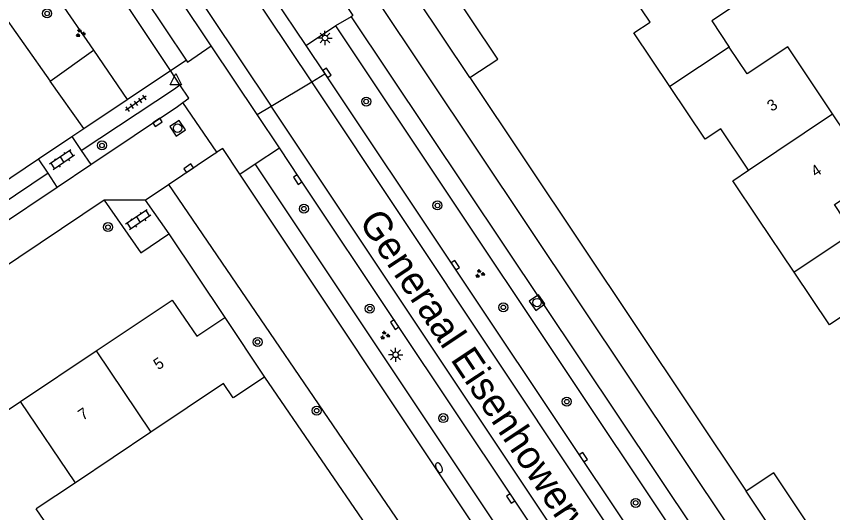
# Model space of a CAD drawing. Extents: x 137999 to 141000, y 397500 to 400501.
# Drawn here: x 138113.6 to 138186, y 399452.6 to 399496.6 of the extents above; entities that cross this region are included whole.
import ezdxf

# ---------------------------------------------------------------- set-up
doc = ezdxf.new("R2010")
doc.units = 0
for name, color, linetype in [('gg-afsc-erfafscheiding', 7, 'Continuous'), ('gg-anno-huisnummerreeks BGT', 7, 'Continuous'), ('gg-anno-openbare ruimte label', 7, 'Continuous'), ('gg-bbg-bijgebouw', 7, 'Continuous'), ('gg-bbg-gedigitaliseerde bebouwing', 7, 'Continuous'), ('gg-bbg-hoofdgebouw', 7, 'Continuous'), ('gg-bbg-tussenscheiding', 7, 'Continuous'), ('gg-knt-verharding', 7, 'Continuous'), ('gg-knt-verharding nz', 7, 'Continuous'), ('gt-grn-groengrens', 7, 'Continuous'), ('gt-grn-weggrens', 7, 'Continuous'), ('gt-symb-boom', 7, 'Continuous'), ('gt-symb-brandkraan', 7, 'Continuous'), ('gt-symb-groenvak', 7, 'Continuous'), ('gt-symb-klinker verharding', 7, 'Continuous'), ('gt-symb-kolk', 7, 'Continuous'), ('gt-symb-lichtmast', 7, 'Continuous'), ('gt-symb-rioolschacht', 7, 'Continuous'), ('gt-symb-tegel verharding', 7, 'Continuous'), ('gt-symb-waterafsluiter', 7, 'Continuous')]:
    doc.layers.add(name, color=color, linetype=linetype)

# ---------------------------------------------------------------- blocks, each defined once
blk = doc.blocks.new('gt0-BOOM')
at = {"layer": 'gt-symb-boom'}
for radius in [0.4, 0.2]:
    blk.add_circle((0, 0), radius, dxfattribs=at)
blk = doc.blocks.new('gt0-KOLK')
at = {"layer": 'gt-symb-kolk'}
blk.add_lwpolyline([(0, 0), (0.375, 0), (0.375, 0.4), (-0.375, 0.4), (-0.375, 0), (0, 0)], dxfattribs=at)
blk = doc.blocks.new('gt0-LMAST')
at = {"layer": 'gt-symb-lichtmast'}
for p, q in [((-0.182, 0.173), (-0.447, 0.438)), ((-0.005, 0.246), (-0.005, 0.621)), ((0.172, 0.173), (0.437, 0.438)), ((-0.255, -0.004), (-0.63, -0.004)), ((-0.182, -0.181), (-0.447, -0.446)), ((-0.005, -0.254), (-0.005, -0.629)), ((0.437, -0.446), (0.172, -0.181)), ((0.245, -0.004), (0.62, -0.004))]:
    blk.add_line(p, q, dxfattribs=at)
blk.add_circle((-0.005, -0.004), 0.25, dxfattribs=at)
blk = doc.blocks.new('gt0-WAFSL')
at = {"layer": 'gt-symb-waterafsluiter'}
for p, q in [((-0.5, -0.333), (0, 0.667)), ((0, 0.667), (0.5, -0.333)), ((0.5, -0.333), (-0.5, -0.333))]:
    blk.add_line(p, q, dxfattribs=at)
blk = doc.blocks.new('gt0-RS')
at = {"layer": 'gt-symb-rioolschacht'}
blk.add_lwpolyline([(-0.5, -0.5), (0.5, -0.5), (0.5, 0.5), (-0.5, 0.5)], close=True, dxfattribs=at)
blk.add_circle((0, 0), 0.375, dxfattribs=at)
blk = doc.blocks.new('gt0-TEG1')
at = {"layer": 'gt-symb-tegel verharding'}
for p, q in [((-1.125, 0), (1.125, 0)), ((-0.9, -0.25), (-0.9, 0.25)), ((-0.45, -0.25), (-0.45, 0.25)), ((0, -0.25), (0, 0.25)), ((0.45, -0.25), (0.45, 0.25)), ((0.9, -0.25), (0.9, 0.25))]:
    blk.add_line(p, q, dxfattribs=at)
blk = doc.blocks.new('gt0-KL1')
at = {"layer": 'gt-symb-klinker verharding'}
for p, q in [((-1.15, 0.3), (1.15, 0.3)), ((-1, -0.3), (-1, 0.3)), ((-0.5, 0.3), (-0.5, 0.45)), ((0, -0.3), (0, 0.3)), ((0.5, 0.3), (0.5, 0.45)), ((1, -0.3), (1, 0.3)), ((-1.15, -0.3), (1.15, -0.3)), ((-0.5, -0.45), (-0.5, -0.3)), ((0.5, -0.45), (0.5, -0.3))]:
    blk.add_line(p, q, dxfattribs=at)
blk = doc.blocks.new('gt0-GRVAK')
at = {"layer": 'gt-symb-groenvak'}
for p, q in [((-0.11, 0.189), (-0.228, 0.24)), ((-0.182, 0.153), (0.088, 0.153)), ((-0.091, 0.211), (-0.156, 0.322)), ((-0.047, 0.214), (-0.047, 0.393)), ((-0.004, 0.211), (0.061, 0.322)), ((0.015, 0.189), (0.133, 0.24)), ((0.262, -0.052), (0.197, 0.059)), ((0.305, -0.049), (0.305, 0.13)), ((0.349, -0.052), (0.414, 0.059)), ((-0.245, -0.228), (-0.363, -0.177)), ((-0.318, -0.264), (-0.047, -0.264)), ((-0.226, -0.206), (-0.291, -0.095)), ((-0.183, -0.203), (-0.183, -0.024)), ((-0.139, -0.206), (-0.074, -0.095)), ((-0.12, -0.228), (-0.002, -0.177)), ((0.243, -0.074), (0.125, -0.023)), ((0.17, -0.11), (0.441, -0.11)), ((0.368, -0.074), (0.486, -0.023))]:
    blk.add_line(p, q, dxfattribs=at)
blk = doc.blocks.new('gt0-BR')
at = {"layer": 'gt-symb-brandkraan'}
for centre, radius, start, end in [((-0.244, 0), 0.206, 107.56694, 252.43307), ((0.599, -2.664), 3, 106.89205, 107.56694), ((0, -0.691), 0.938, 73.10799, 106.89205), ((-0.599, -2.664), 3, 72.43309, 73.10799), ((0.244, 0), 0.206, 287.56695, 72.43309), ((0.599, 2.664), 3, 252.43307, 253.10797), ((0, 0.691), 0.938, 253.10797, 286.89206), ((-0.599, 2.664), 3, 286.89206, 287.56695)]:
    blk.add_arc(centre, radius, start, end, dxfattribs=at)

msp = doc.modelspace()

# ---------------------------------------------------------------- linework, layer by layer
at = {"layer": 'gg-afsc-erfafscheiding'}
for p, q in [((138101.821, 399511.772), (138116.605, 399490.867)), ((138119.584, 399486.654), (138116.605, 399490.867)), ((138153.84, 399491.18), (138178.33, 399454.49)), ((138124.647, 399475.644), (138127.126, 399477.313)), ((138127.126, 399477.313), (138132.11, 399469.89)), ((138135.62, 399464.61), (138160.893, 399427.691))]:
    msp.add_line(p, q, dxfattribs=at)
at = {"layer": 'gg-bbg-bijgebouw'}
msp.add_line((138153.84, 399491.18), (138148.46, 399499.26), dxfattribs=at)
for points in [[(138153.84, 399491.18), (138156.3, 399492.82), (138151.523, 399500), (138150.93, 399500.89)], [(138184.22, 399450.97), (138180.79, 399456.12), (138178.33, 399454.49)], [(138181.837, 399449.375), (138181.77, 399449.33), (138178.33, 399454.49)]]:
    msp.add_lwpolyline(points, dxfattribs=at)
at = {"layer": 'gg-bbg-gedigitaliseerde bebouwing'}
for p, q in [((138182.601, 399473.911), (138179.383, 399478.721)), ((138125.537, 399459.722), (138118.841, 399455.233)), ((138118.841, 399455.233), (138115.375, 399452.91))]:
    msp.add_line(p, q, dxfattribs=at)
for points in [[(138171.571, 399490.381), (138168.386, 399495.143), (138169.828, 399496.107), (138167.62, 399499.408)], [(138178.546, 399482.96), (138176.084, 399486.642), (138174.694, 399485.712), (138171.571, 399490.381)], [(138179.383, 399478.721), (138177.165, 399482.036), (138178.546, 399482.96)], [(138189.381, 399466.748), (138187.097, 399470.162), (138185.724, 399469.243), (138182.601, 399473.911)], [(138132.9, 399462.8), (138132.837, 399462.758), (138131.978, 399464.039), (138125.537, 399459.722)], [(138114.362, 399448.005), (138116.354, 399449.342), (138116.713, 399450.917), (138115.375, 399452.91)]]:
    msp.add_lwpolyline(points, dxfattribs=at)
at = {"layer": 'gg-bbg-hoofdgebouw'}
for p, q in [((138132.11, 399469.89), (138135.62, 399464.61)), ((138113.983, 399462.433), (138120.689, 399466.928)), ((138135.62, 399464.61), (138132.9, 399462.8))]:
    msp.add_line(p, q, dxfattribs=at)
for points in [[(138175.061, 399504.367), (138178.89, 399498.65), (138175.28, 399496.23), (138176.837, 399493.889)], [(138186.011, 399487.955), (138182.02, 399493.92), (138178.42, 399491.51), (138176.837, 399493.889)], [(138187.842, 399477.415), (138186.17, 399479.93), (138189.8, 399482.29), (138186.011, 399487.955)], [(138120.689, 399466.928), (138127.42, 399471.44), (138129.6, 399468.23), (138132.11, 399469.89)], [(138106.95, 399453.03), (138109.46, 399454.7), (138107.28, 399457.94), (138113.983, 399462.433)]]:
    msp.add_lwpolyline(points, dxfattribs=at)
at = {"layer": 'gg-bbg-tussenscheiding'}
for p, q in [((138176.837, 399493.889), (138171.571, 399490.381)), ((138178.546, 399482.96), (138186.011, 399487.955)), ((138187.842, 399477.415), (138182.601, 399473.911)), ((138120.689, 399466.928), (138125.537, 399459.722)), ((138118.841, 399455.233), (138113.983, 399462.433))]:
    msp.add_line(p, q, dxfattribs=at)
at = {"layer": 'gg-knt-verharding'}
for p, q in [((138130.892, 399493.995), (138112.129, 399522.189)), ((138109.961, 399520.792), (138128.659, 399492.736)), ((138127.283, 399491.819), (138108.92, 399519.353)), ((138132.724, 399503.833), (138139.283, 399494.04)), ((138143.303, 399496.589), (138178.075, 399444.553)), ((138139.283, 399494.04), (138141.927, 399495.771)), ((138141.927, 399495.771), (138176.694, 399443.637)), ((138134.964, 399487.905), (138130.892, 399493.995)), ((138139.283, 399494.04), (138140.97, 399491.513)), ((138123.446, 399489.242), (138127.283, 399491.819)), ((138119.584, 399486.654), (138123.446, 399489.242)), ((138131.387, 399484.555), (138128.375, 399488.986)), ((138136.935, 399484.956), (138134.964, 399487.905)), ((138118.527, 399485.946), (138119.584, 399486.654)), ((138115.573, 399483.966), (138118.527, 399485.946)), ((138118.527, 399485.946), (138119.369, 399484.719)), ((138119.369, 399484.719), (138120.221, 399483.477)), ((138134.791, 399483.534), (138136.935, 399484.956)), ((138100.829, 399474.084), (138115.573, 399483.966)), ((138116.418, 399482.69), (138115.573, 399483.966)), ((138168.622, 399432.796), (138134.791, 399483.534)), ((138117.227, 399481.468), (138120.221, 399483.477)), ((138117.227, 399481.468), (138116.418, 399482.69)), ((138167.203, 399431.914), (138133.425, 399482.624)), ((138111.428, 399477.575), (138117.227, 399481.468)), ((138125.04, 399480.31), (138127.109, 399481.699)), ((138121.4, 399480.31), (138109.939, 399472.617)), ((138125.04, 399480.31), (138121.4, 399480.31)), ((138121.4, 399480.31), (138124.647, 399475.644)), ((138125.04, 399480.31), (138127.126, 399477.313))]:
    msp.add_line(p, q, dxfattribs=at)
for points in [[(138142.189, 399499.803), (138141.648, 399499.442), (138143.454, 399496.703), (138143.303, 399496.589)], [(138128.659, 399492.736), (138128.772, 399492.567), (138130.892, 399493.995)], [(138140.97, 399491.513), (138163.736, 399457.383), (138174.069, 399441.921)], [(138119.369, 399484.719), (138127.631, 399490.195), (138128.107, 399490.541)], [(138128.375, 399488.986), (138128.919, 399489.37), (138128.107, 399490.541)], [(138120.221, 399483.477), (138127.91, 399488.631), (138128.375, 399488.986)], [(138127.109, 399481.699), (138130.922, 399484.261), (138131.387, 399484.555)], [(138133.425, 399482.624), (138131.906, 399484.904), (138131.387, 399484.555)], [(138170.795, 399434.224), (138157.616, 399453.942), (138147.337, 399469.374), (138138.73, 399482.245), (138136.935, 399484.956)], [(138116.418, 399482.69), (138110.61, 399478.8), (138111.428, 399477.575)]]:
    msp.add_lwpolyline(points, dxfattribs=at)
at = {"layer": 'gg-knt-verharding nz'}
for points in [[(138139.801, 399490.811), (138087.019, 399569.644), (138082.285, 399576.548), (138080.724, 399578.656), (138079.057, 399580.772), (138077.329, 399582.837), (138075.54, 399584.851), (138073.693, 399586.81), (138071.788, 399588.714), (138069.827, 399590.56), (138067.812, 399592.348), (138065.745, 399594.074), (138063.627, 399595.739), (138061.462, 399597.34), (138059.249, 399598.876), (138056.992, 399600.345), (138046.365, 399606.736)], [(138044.285, 399603.321), (138053.956, 399597.513), (138058.848, 399594.302), (138063.495, 399590.757), (138064.086, 399590.266), (138066.116, 399588.511), (138068.094, 399586.696), (138070.016, 399584.824), (138071.882, 399582.894), (138073.689, 399580.91), (138075.437, 399578.873), (138077.123, 399576.785), (138078.745, 399574.648), (138080.304, 399572.463), (138114.738, 399520.993), (138128.089, 399500.828), (138136.211, 399488.654)], [(138184.032, 399424.363), (138179.772, 399430.739), (138171.857, 399442.66), (138139.801, 399490.811)], [(138180.877, 399422.289), (138171.032, 399436.387), (138136.211, 399488.654)]]:
    msp.add_lwpolyline(points, dxfattribs=at)
at = {"layer": 'gt-grn-groengrens'}
for p, q in [((138104.707, 399516.55), (138120.447, 399493.612)), ((138181.59, 399444.201), (138143.775, 399500.855)), ((138116.605, 399490.867), (138120.447, 399493.612)), ((138120.447, 399493.612), (138123.446, 399489.242)), ((138127.109, 399481.699), (138162.978, 399429.077))]:
    msp.add_line(p, q, dxfattribs=at)
at = {"layer": 'gt-grn-weggrens'}
for p, q in [((138143.303, 399496.589), (138141.927, 399495.771)), ((138127.283, 399491.819), (138128.659, 399492.736)), ((138128.107, 399490.541), (138127.283, 399491.819)), ((138139.801, 399490.811), (138140.97, 399491.513)), ((138136.211, 399488.654), (138139.801, 399490.811)), ((138134.964, 399487.905), (138136.211, 399488.654)), ((138133.425, 399482.624), (138134.791, 399483.534))]:
    msp.add_line(p, q, dxfattribs=at)

# ---------------------------------------------------------------- block references
at = {"layer": 'gt-symb-boom'}
for p in [(138116.335, 399496.877), (138144.637, 399489.06), (138121.201, 399485.165), (138139.11, 399479.551), (138150.958, 399479.835), (138121.732, 399477.913), (138144.958, 399470.679), (138156.806, 399470.795), (138135.003, 399467.715), (138162.43, 399462.427), (138140.249, 399461.631), (138151.469, 399460.961), (138168.535, 399453.444)]:
    msp.add_blockref('gt0-BOOM', p, dxfattribs=at)
at = {"layer": 'gt-symb-brandkraan', "rotation": -64.97272120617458}
msp.add_blockref('gt0-BR', (138151.09, 399456.571), dxfattribs=at)
at = {"layer": 'gt-symb-groenvak'}
for p in [(138119.272, 399495.126), (138154.708, 399473.779), (138146.283, 399468.307)]:
    msp.add_blockref('gt0-GRVAK', p, dxfattribs=at)
at = {"layer": 'gt-symb-klinker verharding'}
for p, rotation in [((138117.656, 399483.891), -146.00796028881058), ((138124.418, 399478.57), -146.0079602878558)]:
    msp.add_blockref('gt0-KL1', p, dxfattribs=dict(at, rotation=rotation))
at = {"layer": 'gt-symb-kolk'}
for p, rotation in [((138140.987, 399491.491), -56.214572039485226), ((138126.235, 399487.039), 33.864943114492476), ((138129.001, 399482.977), 33.86494311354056), ((138138.73, 399482.245), 123.78542795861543), ((138152.37, 399474.431), -56.29404346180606), ((138147.337, 399469.374), 123.65827186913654), ((138163.736, 399457.383), -56.29404346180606), ((138157.616, 399453.942), 123.70595653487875)]:
    msp.add_blockref('gt0-KOLK', p, dxfattribs=dict(at, rotation=rotation))
at = {"layer": 'gt-symb-lichtmast'}
for p in [(138140.987, 399494.701), (138147.253, 399466.586)]:
    msp.add_blockref('gt0-LMAST', p, dxfattribs=at)
at = {"layer": 'gt-symb-rioolschacht'}
for p, rotation in [((138127.909, 399486.694), 33.86494311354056), ((138159.791, 399471.214), -54.735569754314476)]:
    msp.add_blockref('gt0-RS', p, dxfattribs=dict(at, rotation=rotation))
at = {"layer": 'gt-symb-tegel verharding', "rotation": -144.97512671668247}
msp.add_blockref('gt0-TEG1', (138124.206, 399488.899), dxfattribs=at)
at = {"layer": 'gt-symb-waterafsluiter'}
msp.add_blockref('gt0-WAFSL', (138127.755, 399490.878), dxfattribs=at)

# ---------------------------------------------------------------- texts
at = {"layer": 'gg-anno-huisnummerreeks BGT'}
for s, p in [('3', (138180.613, 399488.13)), ('4', (138184.503, 399482.315)), ('5', (138126.188, 399465.197)), ('7', (138119.503, 399460.716))]:
    msp.add_text(s, height=1, rotation=33.8, dxfattribs=at).set_placement(p)
at = {"layer": 'gg-anno-openbare ruimte label'}
for s, rotation, p in [('Generaal Eisenhowerweg', 303.6, (138143.932, 399478.409)), ('Anton van Duinkerkenlaan', 34, (138186.534, 399443.003))]:
    msp.add_text(s, height=2.5, rotation=rotation, dxfattribs=at).set_placement(p)

doc.saveas('drawing.dxf')
